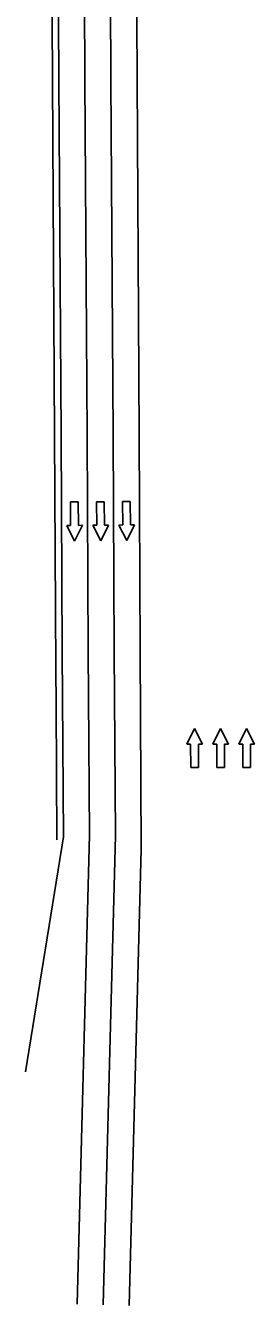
# Model space of a CAD drawing. Extents: x 2135767 to 2151731, y 141839 to 175894.
# Drawn here: x 2150757 to 2150863, y 144366 to 144956 of the extents above; entities that cross this region are included whole.
import ezdxf

# ---------------------------------------------------------------- set-up
doc = ezdxf.new("R2010")
doc.units = 0
for name, color, linetype in [('PR_Phasing_Traffic_Barrier_Phase_1', 7, 'Continuous'), ('PR_Phasing_Traffic_Striping_Dashed_Phase_1', 7, 'Continuous'), ('PR_Phasing_Traffic_Striping_White_Phase_1', 7, 'Continuous'), ('PR_Phasing_Traffic_Striping_Yellow_Phase_1', 7, 'Continuous'), ('Pr_Traffic_Arrows_Phase_1', 7, 'Continuous')]:
    doc.layers.add(name, color=color, linetype=linetype)

msp = doc.modelspace()

# ---------------------------------------------------------------- linework, layer by layer
at = {"layer": 'PR_Phasing_Traffic_Barrier_Phase_1'}
msp.add_lwpolyline([(2150765.18, 145690.17), (2150765.87, 145568.57), (2150766.69, 145456.49), (2150767.25, 145365.88), (2150767.65, 145260.61), (2150768.52, 145130.54), (2150769.07, 145042.71), (2150769.65, 144930.44), (2150770.69, 144766.95), (2150771.26, 144659.72), (2150771.35, 144642.77), (2150771.7, 144580.84)], dxfattribs=at)
at = {"layer": 'PR_Phasing_Traffic_Striping_Dashed_Phase_1'}
for p, q in [((2150786.79, 144583.05), (2150781.06, 144367.11)), ((2150798.79, 144582.71), (2150793.05, 144366.79))]:
    msp.add_line(p, q, dxfattribs=at)
for points in [[(2150780.18, 145690.3), (2150780.87, 145568.67), (2150781.69, 145456.59), (2150782.25, 145365.95), (2150782.65, 145260.69), (2150783.52, 145130.64), (2150784.07, 145042.8), (2150784.65, 144930.53), (2150785.69, 144767.03), (2150786.17, 144667.55), (2150786.79, 144583.05)], [(2150792.18, 145690.37), (2150792.87, 145568.75), (2150793.69, 145456.67), (2150794.25, 145366.01), (2150794.65, 145260.76), (2150795.52, 145130.72), (2150796.07, 145042.87), (2150796.65, 144930.6), (2150797.69, 144767.1), (2150798.17, 144667.62), (2150798.79, 144582.71)]]:
    msp.add_lwpolyline(points, dxfattribs=at)
at = {"layer": 'PR_Phasing_Traffic_Striping_White_Phase_1'}
msp.add_line((2150774.79, 144582.12), (2150757.3, 144474), dxfattribs=at)
msp.add_lwpolyline([(2150768.18, 145690.19), (2150768.87, 145568.59), (2150769.69, 145456.51), (2150770.25, 145365.89), (2150770.65, 145260.63), (2150771.52, 145130.56), (2150772.07, 145042.73), (2150772.65, 144930.46), (2150773.69, 144766.97), (2150774.17, 144667.47), (2150774.79, 144582.12)], dxfattribs=at)
at = {"layer": 'PR_Phasing_Traffic_Striping_Yellow_Phase_1'}
msp.add_line((2150810.51, 144576.41), (2150805.05, 144366.48), dxfattribs=at)
msp.add_lwpolyline([(2150804.18, 145690.44), (2150804.87, 145568.83), (2150805.69, 145456.75), (2150806.25, 145366.07), (2150806.65, 145260.82), (2150807.52, 145130.8), (2150808.07, 145042.94), (2150808.65, 144930.67), (2150809.69, 144767.17), (2150810.17, 144667.69), (2150810.51, 144576.41)], dxfattribs=at)
at = {"layer": 'Pr_Traffic_Arrows_Phase_1'}
for p, q in [((2150777.96, 144736.27), (2150781.56, 144736.3)), ((2150778.06, 144725.47), (2150777.96, 144736.27)), ((2150781.56, 144736.3), (2150781.66, 144725.5)), ((2150789.96, 144736.37), (2150793.56, 144736.4)), ((2150790.06, 144725.57), (2150789.96, 144736.37)), ((2150793.56, 144736.4), (2150793.66, 144725.6)), ((2150801.96, 144736.48), (2150805.56, 144736.51)), ((2150802.06, 144725.68), (2150801.96, 144736.48)), ((2150805.56, 144736.51), (2150805.66, 144725.71)), ((2150776.26, 144725.45), (2150778.06, 144725.47)), ((2150779.92, 144718.28), (2150776.26, 144725.45)), ((2150783.46, 144725.52), (2150779.92, 144718.28)), ((2150781.66, 144725.5), (2150783.46, 144725.52)), ((2150788.26, 144725.56), (2150790.06, 144725.57)), ((2150791.92, 144718.39), (2150788.26, 144725.56)), ((2150795.46, 144725.62), (2150791.92, 144718.39)), ((2150793.66, 144725.6), (2150795.46, 144725.62)), ((2150800.26, 144725.66), (2150802.06, 144725.68)), ((2150803.92, 144718.49), (2150800.26, 144725.66)), ((2150807.46, 144725.72), (2150803.92, 144718.49)), ((2150805.66, 144725.71), (2150807.46, 144725.72)), ((2150831.56, 144624.81), (2150835.14, 144632.01)), ((2150835.14, 144632.01), (2150838.76, 144624.82)), ((2150843.56, 144624.83), (2150847.14, 144632.03)), ((2150847.14, 144632.03), (2150850.76, 144624.84)), ((2150855.56, 144624.85), (2150859.14, 144632.05)), ((2150859.14, 144632.05), (2150862.76, 144624.86)), ((2150833.36, 144624.81), (2150831.56, 144624.81)), ((2150833.38, 144614.01), (2150833.36, 144624.81)), ((2150838.76, 144624.82), (2150836.96, 144624.81)), ((2150836.96, 144624.81), (2150836.98, 144614.01)), ((2150845.36, 144624.83), (2150843.56, 144624.83)), ((2150845.38, 144614.03), (2150845.36, 144624.83)), ((2150850.76, 144624.84), (2150848.96, 144624.83)), ((2150848.96, 144624.83), (2150848.98, 144614.04)), ((2150857.36, 144624.85), (2150855.56, 144624.85)), ((2150857.38, 144614.05), (2150857.36, 144624.85)), ((2150862.76, 144624.86), (2150860.96, 144624.86)), ((2150860.96, 144624.86), (2150860.98, 144614.06)), ((2150836.98, 144614.01), (2150833.38, 144614.01)), ((2150848.98, 144614.04), (2150845.38, 144614.03)), ((2150860.98, 144614.06), (2150857.38, 144614.05))]:
    msp.add_line(p, q, dxfattribs=at)

doc.saveas('drawing.dxf')
